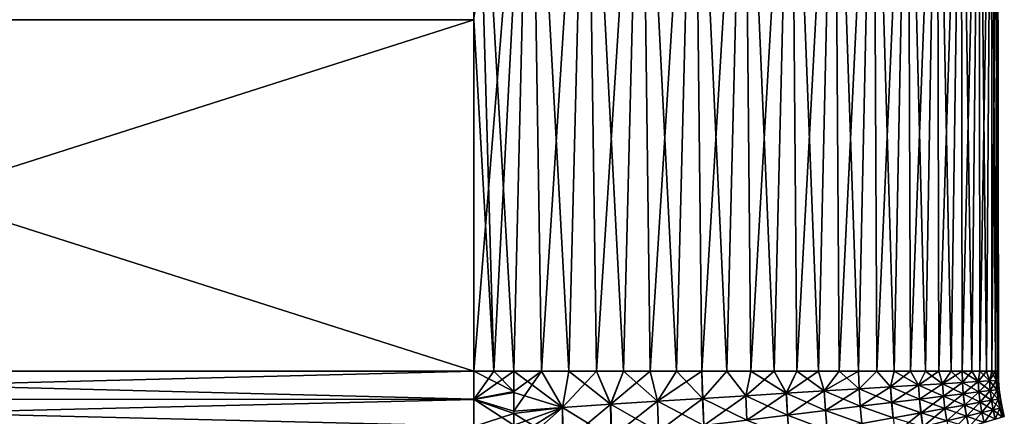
# Model space of a CAD drawing. Header units: millimetres. Extents: x -139 to 106, y -8 to 139.
# Tile 346 of 459: x 4 to 41, y 101 to 116. Entities that reach past the tile are written whole.
import ezdxf

# ---------------------------------------------------------------- set-up
doc = ezdxf.new("R2010")
doc.units = ezdxf.units.MM
doc.header["$LTSCALE"] = 53.842063
for name, color, linetype in [('28', 7, 'CONTINUOUS'), ('42', 7, 'CONTINUOUS'), ('88', 7, 'CONTINUOUS'), ('89', 7, 'CONTINUOUS'), ('90', 7, 'CONTINUOUS'), ('92', 7, 'CONTINUOUS')]:
    doc.layers.add(name, color=color, linetype=linetype)

msp = doc.modelspace()

# ---------------------------------------------------------------- linework, layer by layer
at = {"layer": '28', "color": 8, "linetype": 'CONTINUOUS'}
for points in [[(21, 116.146, 20), (21, 129.563, 20), (-21, 116.146, 20), (21, 116.146, 20)], [(-21, 116.146, 20), (21, 129.563, 20), (-21, 129.563, 20), (-21, 116.146, 20)], [(21, 102.729, 20), (21, 116.146, 20), (-21, 102.729, 20), (21, 102.729, 20)], [(-21, 102.729, 20), (21, 116.146, 20), (-21, 116.146, 20), (-21, 102.729, 20)], [(21, 101.653, 20), (21, 102.729, 20), (-21, 101.663, 20), (21, 101.653, 20)], [(-21, 101.663, 20), (21, 102.729, 20), (-21, 102.729, 20), (-21, 101.663, 20)], [(-21, 100.638, 20), (21, 101.653, 20), (-21, 101.663, 20), (-21, 100.638, 20)], [(21, 100.618, 20), (21, 101.653, 20), (-21, 100.638, 20), (21, 100.618, 20)]]:
    msp.add_3dface(points, dxfattribs=at)
at = {"layer": '42', "color": 8, "linetype": 'CONTINUOUS'}
for points in [[(-21, 102.729, -20), (-21, 116.146, -20), (21, 102.729, -20), (-21, 102.729, -20)], [(21, 102.729, -20), (-21, 116.146, -20), (21, 116.146, -20), (21, 102.729, -20)], [(-21, 101.653, -20), (-21, 102.729, -20), (21, 101.663, -20), (-21, 101.653, -20)], [(21, 101.663, -20), (-21, 102.729, -20), (21, 102.729, -20), (21, 101.663, -20)], [(21, 100.637, -20), (-21, 101.653, -20), (21, 101.663, -20), (21, 100.637, -20)], [(-21, 100.618, -20), (-21, 101.653, -20), (21, 100.637, -20), (-21, 100.618, -20)]]:
    msp.add_3dface(points, dxfattribs=at)
at = {"layer": '88', "color": 8, "linetype": 'CONTINUOUS'}
for points in [[(24.387, 101.347, 19.711), (22.529, 102.729, 19.941), (22.527, 101.914, 19.942), (24.387, 101.347, 19.711)], [(23.58, 102.729, 19.833), (22.529, 102.729, 19.941), (24.387, 101.347, 19.711), (23.58, 102.729, 19.833)], [(22.529, 102.729, -19.941), (23.58, 102.729, -19.833), (22.53, 101.957, -19.941), (22.529, 102.729, -19.941)], [(22.53, 101.957, -19.941), (23.58, 102.729, -19.833), (22.53, 101.207, -19.941), (22.53, 101.957, -19.941)], [(22.53, 101.207, -19.941), (23.58, 102.729, -19.833), (24.39, 101.348, -19.711), (22.53, 101.207, -19.941)], [(24.631, 102.729, 19.668), (23.58, 102.729, 19.833), (24.387, 101.347, 19.711), (24.631, 102.729, 19.668)], [(23.58, 102.729, -19.833), (24.632, 102.729, -19.668), (24.39, 101.348, -19.711), (23.58, 102.729, -19.833)], [(26.218, 101.468, 19.309), (24.631, 102.729, 19.668), (24.387, 101.347, 19.711), (26.218, 101.468, 19.309)], [(24.632, 102.729, -19.668), (25.677, 102.729, -19.446), (24.39, 101.348, -19.711), (24.632, 102.729, -19.668)], [(24.39, 101.348, -19.711), (25.677, 102.729, -19.446), (26.221, 101.468, -19.308), (24.39, 101.348, -19.711)], [(25.677, 102.729, 19.446), (24.631, 102.729, 19.668), (26.218, 101.468, 19.309), (25.677, 102.729, 19.446)], [(26.71, 102.729, 19.168), (25.677, 102.729, 19.446), (26.218, 101.468, 19.309), (26.71, 102.729, 19.168)], [(25.677, 102.729, -19.446), (26.711, 102.729, -19.167), (26.221, 101.468, -19.308), (25.677, 102.729, -19.446)], [(28.004, 101.583, 18.739), (26.71, 102.729, 19.168), (26.218, 101.468, 19.309), (28.004, 101.583, 18.739)], [(26.711, 102.729, -19.167), (27.728, 102.729, -18.835), (26.221, 101.468, -19.308), (26.711, 102.729, -19.167)], [(26.221, 101.468, -19.308), (27.728, 102.729, -18.835), (28.007, 101.583, -18.738), (26.221, 101.468, -19.308)], [(27.727, 102.729, 18.835), (26.71, 102.729, 19.168), (28.004, 101.583, 18.739), (27.727, 102.729, 18.835)], [(28.724, 102.729, 18.449), (27.727, 102.729, 18.835), (28.004, 101.583, 18.739), (28.724, 102.729, 18.449)], [(27.728, 102.729, -18.835), (28.724, 102.729, -18.448), (28.007, 101.583, -18.738), (27.728, 102.729, -18.835)], [(29.727, 101.693, 18.007), (28.724, 102.729, 18.449), (28.004, 101.583, 18.739), (29.727, 101.693, 18.007)], [(28.724, 102.729, -18.448), (29.697, 102.729, -18.01), (28.007, 101.583, -18.738), (28.724, 102.729, -18.448)], [(28.007, 101.583, -18.738), (29.697, 102.729, -18.01), (29.729, 101.693, -18.006), (28.007, 101.583, -18.738)], [(29.697, 102.729, 18.01), (28.724, 102.729, 18.449), (29.727, 101.693, 18.007), (29.697, 102.729, 18.01)], [(30.644, 102.729, 17.521), (29.697, 102.729, 18.01), (29.727, 101.693, 18.007), (30.644, 102.729, 17.521)], [(29.697, 102.729, -18.01), (30.644, 102.729, -17.521), (29.729, 101.693, -18.006), (29.697, 102.729, -18.01)], [(31.369, 101.796, 17.118), (30.644, 102.729, 17.521), (29.727, 101.693, 18.007), (31.369, 101.796, 17.118)], [(29.729, 101.693, -18.006), (30.644, 102.729, -17.521), (31.371, 101.796, -17.116), (29.729, 101.693, -18.006)], [(31.564, 102.729, 16.982), (30.644, 102.729, 17.521), (31.369, 101.796, 17.118), (31.564, 102.729, 16.982)], [(30.644, 102.729, -17.521), (31.564, 102.729, -16.982), (31.371, 101.796, -17.116), (30.644, 102.729, -17.521)], [(32.917, 101.892, 16.08), (31.564, 102.729, 16.982), (31.369, 101.796, 17.118), (32.917, 101.892, 16.08)], [(31.564, 102.729, -16.982), (32.456, 102.729, -16.394), (31.371, 101.796, -17.116), (31.564, 102.729, -16.982)], [(31.371, 101.796, -17.116), (32.456, 102.729, -16.394), (32.92, 101.892, -16.078), (31.371, 101.796, -17.116)], [(32.456, 102.729, 16.394), (31.564, 102.729, 16.982), (32.917, 101.892, 16.08), (32.456, 102.729, 16.394)], [(33.316, 102.729, 15.758), (32.456, 102.729, 16.394), (32.917, 101.892, 16.08), (33.316, 102.729, 15.758)], [(32.456, 102.729, -16.394), (33.316, 102.729, -15.758), (32.92, 101.892, -16.078), (32.456, 102.729, -16.394)], [(34.362, 101.981, 14.903), (33.316, 102.729, 15.758), (32.917, 101.892, 16.08), (34.362, 101.981, 14.903)], [(33.316, 102.729, -15.758), (34.141, 102.729, -15.078), (32.92, 101.892, -16.078), (33.316, 102.729, -15.758)], [(32.92, 101.892, -16.078), (34.141, 102.729, -15.078), (34.364, 101.981, -14.901), (32.92, 101.892, -16.078)], [(34.141, 102.729, 15.078), (33.316, 102.729, 15.758), (34.362, 101.981, 14.903), (34.141, 102.729, 15.078)], [(34.926, 102.729, 14.356), (34.141, 102.729, 15.078), (34.362, 101.981, 14.903), (34.926, 102.729, 14.356)], [(34.141, 102.729, -15.078), (34.926, 102.729, -14.356), (34.364, 101.981, -14.901), (34.141, 102.729, -15.078)], [(35.689, 102.062, 13.597), (34.926, 102.729, 14.356), (34.362, 101.981, 14.903), (35.689, 102.062, 13.597)], [(34.926, 102.729, -14.356), (35.67, 102.729, -13.594), (34.364, 101.981, -14.901), (34.926, 102.729, -14.356)], [(34.364, 101.981, -14.901), (35.67, 102.729, -13.594), (35.692, 102.063, -13.594), (34.364, 101.981, -14.901)], [(35.67, 102.729, 13.594), (34.926, 102.729, 14.356), (35.689, 102.062, 13.597), (35.67, 102.729, 13.594)], [(36.373, 102.729, 12.794), (35.67, 102.729, 13.594), (35.689, 102.062, 13.597), (36.373, 102.729, 12.794)], [(35.67, 102.729, -13.594), (36.373, 102.729, -12.794), (35.692, 102.063, -13.594), (35.67, 102.729, -13.594)], [(36.889, 102.135, 12.171), (36.373, 102.729, 12.794), (35.689, 102.062, 13.597), (36.889, 102.135, 12.171)], [(35.692, 102.063, -13.594), (36.373, 102.729, -12.794), (36.891, 102.135, -12.168), (35.692, 102.063, -13.594)], [(37.033, 102.729, 11.957), (36.373, 102.729, 12.794), (36.889, 102.135, 12.171), (37.033, 102.729, 11.957)], [(36.373, 102.729, -12.794), (37.033, 102.729, -11.957), (36.891, 102.135, -12.168), (36.373, 102.729, -12.794)], [(37.952, 102.199, 10.638), (37.033, 102.729, 11.957), (36.889, 102.135, 12.171), (37.952, 102.199, 10.638)], [(37.033, 102.729, -11.957), (37.649, 102.729, -11.083), (36.891, 102.135, -12.168), (37.033, 102.729, -11.957)], [(36.891, 102.135, -12.168), (37.649, 102.729, -11.083), (37.954, 102.199, -10.636), (36.891, 102.135, -12.168)], [(37.649, 102.729, 11.083), (37.033, 102.729, 11.957), (37.952, 102.199, 10.638), (37.649, 102.729, 11.083)], [(38.218, 102.729, 10.177), (37.649, 102.729, 11.083), (37.952, 102.199, 10.638), (38.218, 102.729, 10.177)], [(37.649, 102.729, -11.083), (38.218, 102.729, -10.176), (37.954, 102.199, -10.636), (37.649, 102.729, -11.083)], [(38.868, 102.254, 9.013), (38.218, 102.729, 10.177), (37.952, 102.199, 10.638), (38.868, 102.254, 9.013)], [(38.218, 102.729, -10.176), (38.737, 102.729, -9.242), (37.954, 102.199, -10.636), (38.218, 102.729, -10.176)], [(37.954, 102.199, -10.636), (38.737, 102.729, -9.242), (38.87, 102.254, -9.01), (37.954, 102.199, -10.636)], [(38.737, 102.729, 9.242), (38.218, 102.729, 10.177), (38.868, 102.254, 9.013), (38.737, 102.729, 9.242)], [(39.205, 102.729, 8.282), (38.737, 102.729, 9.242), (38.868, 102.254, 9.013), (39.205, 102.729, 8.282)], [(38.737, 102.729, -9.242), (39.205, 102.729, -8.283), (38.87, 102.254, -9.01), (38.737, 102.729, -9.242)], [(39.63, 102.299, 7.309), (39.205, 102.729, 8.282), (38.868, 102.254, 9.013), (39.63, 102.299, 7.309)], [(39.205, 102.729, -8.283), (39.621, 102.729, -7.3), (38.87, 102.254, -9.01), (39.205, 102.729, -8.283)], [(38.87, 102.254, -9.01), (39.621, 102.729, -7.3), (39.631, 102.299, -7.306), (38.87, 102.254, -9.01)], [(39.621, 102.729, 7.3), (39.205, 102.729, 8.282), (39.63, 102.299, 7.309), (39.621, 102.729, 7.3)], [(39.983, 102.729, 6.297), (39.621, 102.729, 7.3), (40.229, 102.335, 5.539), (39.983, 102.729, 6.297)], [(40.229, 102.335, 5.539), (39.621, 102.729, 7.3), (39.63, 102.299, 7.309), (40.229, 102.335, 5.539)], [(39.621, 102.729, -7.3), (39.983, 102.729, -6.297), (39.631, 102.299, -7.306), (39.621, 102.729, -7.3)], [(39.631, 102.299, -7.306), (39.983, 102.729, -6.297), (40.229, 102.335, -5.536), (39.631, 102.299, -7.306)], [(40.292, 102.729, 5.275), (39.983, 102.729, 6.297), (40.229, 102.335, 5.539), (40.292, 102.729, 5.275)], [(39.983, 102.729, -6.297), (40.292, 102.729, -5.275), (40.229, 102.335, -5.536), (39.983, 102.729, -6.297)], [(40.66, 102.36, 3.721), (40.292, 102.729, 5.275), (40.229, 102.335, 5.539), (40.66, 102.36, 3.721)], [(40.292, 102.729, -5.275), (40.546, 102.729, -4.237), (40.229, 102.335, -5.536), (40.292, 102.729, -5.275)], [(40.229, 102.335, -5.536), (40.546, 102.729, -4.237), (40.661, 102.36, -3.717), (40.229, 102.335, -5.536)], [(40.546, 102.729, 4.237), (40.292, 102.729, 5.275), (40.66, 102.36, 3.721), (40.546, 102.729, 4.237)], [(40.745, 102.729, 3.186), (40.546, 102.729, 4.237), (40.66, 102.36, 3.721), (40.745, 102.729, 3.186)], [(40.546, 102.729, -4.237), (40.745, 102.729, -3.186), (40.661, 102.36, -3.717), (40.546, 102.729, -4.237)], [(40.921, 102.376, 1.87), (40.745, 102.729, 3.186), (40.66, 102.36, 3.721), (40.921, 102.376, 1.87)], [(40.745, 102.729, -3.186), (40.887, 102.729, -2.126), (40.661, 102.36, -3.717), (40.745, 102.729, -3.186)], [(40.661, 102.36, -3.717), (40.887, 102.729, -2.126), (40.922, 102.376, -1.866), (40.661, 102.36, -3.717)], [(40.887, 102.729, 2.126), (40.745, 102.729, 3.186), (40.921, 102.376, 1.87), (40.887, 102.729, 2.126)], [(40.972, 102.729, 1.064), (40.887, 102.729, 2.126), (40.921, 102.376, 1.87), (40.972, 102.729, 1.064)], [(40.887, 102.729, -2.126), (40.972, 102.729, -1.064), (40.922, 102.376, -1.866), (40.887, 102.729, -2.126)], [(41.009, 102.381, 0.002), (40.972, 102.729, 1.064), (40.921, 102.376, 1.87), (41.009, 102.381, 0.002)], [(40.972, 102.729, -1.064), (41, 102.729, 0), (40.922, 102.376, -1.866), (40.972, 102.729, -1.064)], [(40.922, 102.376, -1.866), (41, 102.729, 0), (41.009, 102.381, 0.002), (40.922, 102.376, -1.866)], [(41, 102.729, 0), (40.972, 102.729, 1.064), (41.009, 102.381, 0.002), (41, 102.729, 0)], [(36.889, 102.135, 12.171), (35.689, 102.062, 13.597), (36.929, 101.541, 12.187), (36.889, 102.135, 12.171)], [(35.692, 102.063, -13.594), (36.891, 102.135, -12.168), (35.735, 101.396, -13.609), (35.692, 102.063, -13.594)], [(35.735, 101.396, -13.609), (36.891, 102.135, -12.168), (36.933, 101.541, -12.183), (35.735, 101.396, -13.609)], [(37.952, 102.199, 10.638), (36.889, 102.135, 12.171), (37.989, 101.669, 10.654), (37.952, 102.199, 10.638)], [(37.989, 101.669, 10.654), (36.889, 102.135, 12.171), (36.929, 101.541, 12.187), (37.989, 101.669, 10.654)], [(36.891, 102.135, -12.168), (37.954, 102.199, -10.636), (36.933, 101.541, -12.183), (36.891, 102.135, -12.168)], [(36.933, 101.541, -12.183), (37.954, 102.199, -10.636), (37.992, 101.669, -10.649), (36.933, 101.541, -12.183)], [(38.868, 102.254, 9.013), (37.952, 102.199, 10.638), (38.903, 101.779, 9.027), (38.868, 102.254, 9.013)], [(38.903, 101.779, 9.027), (37.952, 102.199, 10.638), (37.989, 101.669, 10.654), (38.903, 101.779, 9.027)], [(37.954, 102.199, -10.636), (38.87, 102.254, -9.01), (37.992, 101.669, -10.649), (37.954, 102.199, -10.636)], [(37.992, 101.669, -10.649), (38.87, 102.254, -9.01), (38.905, 101.779, -9.022), (37.992, 101.669, -10.649)], [(39.63, 102.299, 7.309), (38.868, 102.254, 9.013), (39.662, 101.87, 7.321), (39.63, 102.299, 7.309)], [(39.662, 101.87, 7.321), (38.868, 102.254, 9.013), (38.903, 101.779, 9.027), (39.662, 101.87, 7.321)], [(38.87, 102.254, -9.01), (39.631, 102.299, -7.306), (38.905, 101.779, -9.022), (38.87, 102.254, -9.01)], [(38.905, 101.779, -9.022), (39.631, 102.299, -7.306), (39.664, 101.87, -7.316), (38.905, 101.779, -9.022)], [(40.229, 102.335, 5.539), (39.63, 102.299, 7.309), (40.258, 101.941, 5.549), (40.229, 102.335, 5.539)], [(40.258, 101.941, 5.549), (39.63, 102.299, 7.309), (39.662, 101.87, 7.321), (40.258, 101.941, 5.549)], [(39.631, 102.299, -7.306), (40.229, 102.335, -5.536), (39.664, 101.87, -7.316), (39.631, 102.299, -7.306)], [(39.664, 101.87, -7.316), (40.229, 102.335, -5.536), (40.26, 101.941, -5.544), (39.664, 101.87, -7.316)], [(40.229, 102.335, -5.536), (40.661, 102.36, -3.717), (40.26, 101.941, -5.544), (40.229, 102.335, -5.536)], [(40.66, 102.36, 3.721), (40.229, 102.335, 5.539), (40.688, 101.992, 3.728), (40.66, 102.36, 3.721)], [(40.688, 101.992, 3.728), (40.229, 102.335, 5.539), (40.258, 101.941, 5.549), (40.688, 101.992, 3.728)], [(40.26, 101.941, -5.544), (40.661, 102.36, -3.717), (40.689, 101.992, -3.722), (40.26, 101.941, -5.544)], [(40.921, 102.376, 1.87), (40.66, 102.36, 3.721), (40.948, 102.023, 1.874), (40.921, 102.376, 1.87)], [(40.948, 102.023, 1.874), (40.66, 102.36, 3.721), (40.688, 101.992, 3.728), (40.948, 102.023, 1.874)], [(40.661, 102.36, -3.717), (40.922, 102.376, -1.866), (40.689, 101.992, -3.722), (40.661, 102.36, -3.717)], [(40.689, 101.992, -3.722), (40.922, 102.376, -1.866), (40.949, 102.023, -1.868), (40.689, 101.992, -3.722)], [(41.009, 102.381, 0.002), (40.921, 102.376, 1.87), (41.036, 102.033, 0.003), (41.009, 102.381, 0.002)], [(41.036, 102.033, 0.003), (40.921, 102.376, 1.87), (40.948, 102.023, 1.874), (41.036, 102.033, 0.003)], [(40.922, 102.376, -1.866), (41.009, 102.381, 0.002), (40.949, 102.023, -1.868), (40.922, 102.376, -1.866)], [(40.949, 102.023, -1.868), (41.009, 102.381, 0.002), (41.036, 102.033, 0.003), (40.949, 102.023, -1.868)], [(22.525, 101.122, 19.942), (24.387, 101.347, 19.711), (22.527, 101.914, 19.942), (22.525, 101.122, 19.942)], [(31.369, 101.796, 17.118), (29.727, 101.693, 18.007), (31.412, 100.862, 17.131), (31.369, 101.796, 17.118)], [(29.729, 101.693, -18.006), (31.371, 101.796, -17.116), (29.771, 100.656, -18.015), (29.729, 101.693, -18.006)], [(29.771, 100.656, -18.015), (31.371, 101.796, -17.116), (31.416, 100.863, -17.128), (29.771, 100.656, -18.015)], [(32.917, 101.892, 16.08), (31.369, 101.796, 17.118), (32.962, 101.055, 16.095), (32.917, 101.892, 16.08)], [(32.962, 101.055, 16.095), (31.369, 101.796, 17.118), (31.412, 100.862, 17.131), (32.962, 101.055, 16.095)], [(31.371, 101.796, -17.116), (32.92, 101.892, -16.078), (31.416, 100.863, -17.128), (31.371, 101.796, -17.116)], [(31.416, 100.863, -17.128), (32.92, 101.892, -16.078), (32.966, 101.056, -16.092), (31.416, 100.863, -17.128)], [(34.362, 101.981, 14.903), (32.917, 101.892, 16.08), (34.405, 101.233, 14.919), (34.362, 101.981, 14.903)], [(34.405, 101.233, 14.919), (32.917, 101.892, 16.08), (32.962, 101.055, 16.095), (34.405, 101.233, 14.919)], [(32.92, 101.892, -16.078), (34.364, 101.981, -14.901), (32.966, 101.056, -16.092), (32.92, 101.892, -16.078)], [(32.966, 101.056, -16.092), (34.364, 101.981, -14.901), (34.409, 101.234, -14.915), (32.966, 101.056, -16.092)], [(35.689, 102.062, 13.597), (34.362, 101.981, 14.903), (35.731, 101.395, 13.613), (35.689, 102.062, 13.597)], [(35.731, 101.395, 13.613), (34.362, 101.981, 14.903), (34.405, 101.233, 14.919), (35.731, 101.395, 13.613)], [(34.364, 101.981, -14.901), (35.692, 102.063, -13.594), (34.409, 101.234, -14.915), (34.364, 101.981, -14.901)], [(34.409, 101.234, -14.915), (35.692, 102.063, -13.594), (35.735, 101.396, -13.609), (34.409, 101.234, -14.915)], [(36.929, 101.541, 12.187), (35.689, 102.062, 13.597), (35.731, 101.395, 13.613), (36.929, 101.541, 12.187)], [(38.903, 101.779, 9.027), (37.989, 101.669, 10.654), (38.958, 101.305, 9.042), (38.903, 101.779, 9.027)], [(37.992, 101.669, -10.649), (38.905, 101.779, -9.022), (38.051, 101.141, -10.666), (37.992, 101.669, -10.649)], [(38.051, 101.141, -10.666), (38.905, 101.779, -9.022), (38.961, 101.306, -9.037), (38.051, 101.141, -10.666)], [(39.662, 101.87, 7.321), (38.903, 101.779, 9.027), (39.714, 101.442, 7.333), (39.662, 101.87, 7.321)], [(39.714, 101.442, 7.333), (38.903, 101.779, 9.027), (38.958, 101.305, 9.042), (39.714, 101.442, 7.333)], [(38.905, 101.779, -9.022), (39.664, 101.87, -7.316), (38.961, 101.306, -9.037), (38.905, 101.779, -9.022)], [(38.961, 101.306, -9.037), (39.664, 101.87, -7.316), (39.716, 101.442, -7.327), (38.961, 101.306, -9.037)], [(40.258, 101.941, 5.549), (39.662, 101.87, 7.321), (40.308, 101.548, 5.558), (40.258, 101.941, 5.549)], [(40.308, 101.548, 5.558), (39.662, 101.87, 7.321), (39.714, 101.442, 7.333), (40.308, 101.548, 5.558)], [(39.664, 101.87, -7.316), (40.26, 101.941, -5.544), (39.716, 101.442, -7.327), (39.664, 101.87, -7.316)], [(39.716, 101.442, -7.327), (40.26, 101.941, -5.544), (40.309, 101.548, -5.552), (39.716, 101.442, -7.327)], [(40.688, 101.992, 3.728), (40.258, 101.941, 5.549), (40.735, 101.625, 3.734), (40.688, 101.992, 3.728)], [(40.735, 101.625, 3.734), (40.258, 101.941, 5.549), (40.308, 101.548, 5.558), (40.735, 101.625, 3.734)], [(40.26, 101.941, -5.544), (40.689, 101.992, -3.722), (40.309, 101.548, -5.552), (40.26, 101.941, -5.544)], [(40.309, 101.548, -5.552), (40.689, 101.992, -3.722), (40.736, 101.625, -3.728), (40.309, 101.548, -5.552)], [(40.948, 102.023, 1.874), (40.688, 101.992, 3.728), (40.994, 101.671, 1.877), (40.948, 102.023, 1.874)], [(40.994, 101.671, 1.877), (40.688, 101.992, 3.728), (40.735, 101.625, 3.734), (40.994, 101.671, 1.877)], [(40.689, 101.992, -3.722), (40.949, 102.023, -1.868), (40.736, 101.625, -3.728), (40.689, 101.992, -3.722)], [(40.736, 101.625, -3.728), (40.949, 102.023, -1.868), (40.994, 101.671, -1.87), (40.736, 101.625, -3.728)], [(41.036, 102.033, 0.003), (40.948, 102.023, 1.874), (41.081, 101.687, 0.003), (41.036, 102.033, 0.003)], [(41.081, 101.687, 0.003), (40.948, 102.023, 1.874), (40.994, 101.671, 1.877), (41.081, 101.687, 0.003)], [(40.949, 102.023, -1.868), (41.036, 102.033, 0.003), (40.994, 101.671, -1.87), (40.949, 102.023, -1.868)], [(40.994, 101.671, -1.87), (41.036, 102.033, 0.003), (41.081, 101.687, 0.003), (40.994, 101.671, -1.87)], [(24.387, 101.347, 19.711), (22.525, 101.122, 19.942), (24.402, 99.964, 19.712), (24.387, 101.347, 19.711)], [(22.53, 101.207, -19.941), (24.39, 101.348, -19.711), (22.531, 100.668, -19.941), (22.53, 101.207, -19.941)], [(22.531, 100.668, -19.941), (24.39, 101.348, -19.711), (22.532, 100.175, -19.941), (22.531, 100.668, -19.941)], [(22.532, 100.175, -19.941), (24.39, 101.348, -19.711), (22.533, 99.693, -19.942), (22.532, 100.175, -19.941)], [(22.533, 99.693, -19.942), (24.39, 101.348, -19.711), (24.407, 99.964, -19.711), (22.533, 99.693, -19.942)], [(26.218, 101.468, 19.309), (24.387, 101.347, 19.711), (26.245, 100.205, 19.312), (26.218, 101.468, 19.309)], [(26.245, 100.205, 19.312), (24.387, 101.347, 19.711), (24.402, 99.964, 19.712), (26.245, 100.205, 19.312)], [(24.39, 101.348, -19.711), (26.221, 101.468, -19.308), (24.407, 99.964, -19.711), (24.39, 101.348, -19.711)], [(24.407, 99.964, -19.711), (26.221, 101.468, -19.308), (26.25, 100.205, -19.311), (24.407, 99.964, -19.711)], [(28.004, 101.583, 18.739), (26.218, 101.468, 19.309), (28.039, 100.436, 18.746), (28.004, 101.583, 18.739)], [(28.039, 100.436, 18.746), (26.218, 101.468, 19.309), (26.245, 100.205, 19.312), (28.039, 100.436, 18.746)], [(26.221, 101.468, -19.308), (28.007, 101.583, -18.738), (26.25, 100.205, -19.311), (26.221, 101.468, -19.308)], [(26.25, 100.205, -19.311), (28.007, 101.583, -18.738), (28.044, 100.436, -18.744), (26.25, 100.205, -19.311)], [(29.727, 101.693, 18.007), (28.004, 101.583, 18.739), (29.767, 100.655, 18.017), (29.727, 101.693, 18.007)], [(29.767, 100.655, 18.017), (28.004, 101.583, 18.739), (28.039, 100.436, 18.746), (29.767, 100.655, 18.017)], [(28.007, 101.583, -18.738), (29.729, 101.693, -18.006), (28.044, 100.436, -18.744), (28.007, 101.583, -18.738)], [(28.044, 100.436, -18.744), (29.729, 101.693, -18.006), (29.771, 100.656, -18.015), (28.044, 100.436, -18.744)], [(31.412, 100.862, 17.131), (29.727, 101.693, 18.007), (29.767, 100.655, 18.017), (31.412, 100.862, 17.131)], [(35.731, 101.395, 13.613), (34.405, 101.233, 14.919), (35.794, 100.73, 13.634), (35.731, 101.395, 13.613)], [(34.409, 101.234, -14.915), (35.735, 101.396, -13.609), (35.798, 100.731, -13.63), (34.409, 101.234, -14.915)], [(36.929, 101.541, 12.187), (35.731, 101.395, 13.613), (36.99, 100.948, 12.207), (36.929, 101.541, 12.187)], [(36.99, 100.948, 12.207), (35.731, 101.395, 13.613), (35.794, 100.73, 13.634), (36.99, 100.948, 12.207)], [(35.735, 101.396, -13.609), (36.933, 101.541, -12.183), (36.994, 100.949, -12.202), (35.735, 101.396, -13.609)], [(35.798, 100.731, -13.63), (35.735, 101.396, -13.609), (36.994, 100.949, -12.202), (35.798, 100.731, -13.63)], [(37.989, 101.669, 10.654), (36.929, 101.541, 12.187), (38.047, 101.141, 10.672), (37.989, 101.669, 10.654)], [(38.047, 101.141, 10.672), (36.929, 101.541, 12.187), (36.99, 100.948, 12.207), (38.047, 101.141, 10.672)], [(36.933, 101.541, -12.183), (37.992, 101.669, -10.649), (38.051, 101.141, -10.666), (36.933, 101.541, -12.183)], [(36.994, 100.949, -12.202), (36.933, 101.541, -12.183), (38.051, 101.141, -10.666), (36.994, 100.949, -12.202)], [(38.958, 101.305, 9.042), (37.989, 101.669, 10.654), (38.047, 101.141, 10.672), (38.958, 101.305, 9.042)], [(39.714, 101.442, 7.333), (38.958, 101.305, 9.042), (39.031, 100.835, 9.057), (39.714, 101.442, 7.333)], [(38.961, 101.306, -9.037), (39.716, 101.442, -7.327), (39.786, 101.017, -7.34), (38.961, 101.306, -9.037)], [(39.784, 101.016, 7.345), (39.714, 101.442, 7.333), (39.031, 100.835, 9.057), (39.784, 101.016, 7.345)], [(40.308, 101.548, 5.558), (39.714, 101.442, 7.333), (39.784, 101.016, 7.345), (40.308, 101.548, 5.558)], [(39.716, 101.442, -7.327), (40.309, 101.548, -5.552), (40.376, 101.159, -5.562), (39.716, 101.442, -7.327)], [(39.786, 101.017, -7.34), (39.716, 101.442, -7.327), (40.376, 101.159, -5.562), (39.786, 101.017, -7.34)], [(40.375, 101.159, 5.567), (40.308, 101.548, 5.558), (39.784, 101.016, 7.345), (40.375, 101.159, 5.567)], [(40.735, 101.625, 3.734), (40.308, 101.548, 5.558), (40.375, 101.159, 5.567), (40.735, 101.625, 3.734)], [(40.309, 101.548, -5.552), (40.736, 101.625, -3.728), (40.802, 101.261, -3.735), (40.309, 101.548, -5.552)], [(40.376, 101.159, -5.562), (40.309, 101.548, -5.552), (40.802, 101.261, -3.735), (40.376, 101.159, -5.562)], [(40.801, 101.261, 3.74), (40.735, 101.625, 3.734), (40.375, 101.159, 5.567), (40.801, 101.261, 3.74)], [(40.994, 101.671, 1.877), (40.735, 101.625, 3.734), (40.801, 101.261, 3.74), (40.994, 101.671, 1.877)], [(40.736, 101.625, -3.728), (40.994, 101.671, -1.87), (41.059, 101.323, -1.874), (40.736, 101.625, -3.728)], [(40.802, 101.261, -3.735), (40.736, 101.625, -3.728), (41.059, 101.323, -1.874), (40.802, 101.261, -3.735)], [(41.058, 101.323, 1.879), (40.994, 101.671, 1.877), (40.801, 101.261, 3.74), (41.058, 101.323, 1.879)], [(40.994, 101.671, -1.87), (41.081, 101.687, 0.003), (41.145, 101.343, 0.003), (40.994, 101.671, -1.87)], [(41.081, 101.687, 0.003), (40.994, 101.671, 1.877), (41.058, 101.323, 1.879), (41.081, 101.687, 0.003)], [(41.059, 101.323, -1.874), (40.994, 101.671, -1.87), (41.145, 101.343, 0.003), (41.059, 101.323, -1.874)], [(41.145, 101.343, 0.003), (41.081, 101.687, 0.003), (41.058, 101.323, 1.879), (41.145, 101.343, 0.003)], [(41.145, 101.343, 0.003), (41.058, 101.323, 1.879), (41.141, 100.978, 1.882), (41.145, 101.343, 0.003)], [(41.059, 101.323, -1.874), (41.145, 101.343, 0.003), (41.227, 101.004, 0.002), (41.059, 101.323, -1.874)], [(41.227, 101.004, 0.002), (41.145, 101.343, 0.003), (41.141, 100.978, 1.882), (41.227, 101.004, 0.002)], [(22.525, 101.122, 19.942), (22.525, 100.353, 19.942), (24.402, 99.964, 19.712), (22.525, 101.122, 19.942)], [(32.962, 101.055, 16.095), (31.412, 100.862, 17.131), (33.024, 100.219, 16.115), (32.962, 101.055, 16.095)], [(31.416, 100.863, -17.128), (32.966, 101.056, -16.092), (33.029, 100.22, -16.112), (31.416, 100.863, -17.128)], [(34.405, 101.233, 14.919), (32.962, 101.055, 16.095), (34.468, 100.486, 14.941), (34.405, 101.233, 14.919)], [(34.468, 100.486, 14.941), (32.962, 101.055, 16.095), (33.024, 100.219, 16.115), (34.468, 100.486, 14.941)], [(32.966, 101.056, -16.092), (34.409, 101.234, -14.915), (34.473, 100.487, -14.936), (32.966, 101.056, -16.092)], [(33.029, 100.22, -16.112), (32.966, 101.056, -16.092), (34.473, 100.487, -14.936), (33.029, 100.22, -16.112)], [(35.794, 100.73, 13.634), (34.405, 101.233, 14.919), (34.468, 100.486, 14.941), (35.794, 100.73, 13.634)], [(34.473, 100.487, -14.936), (34.409, 101.234, -14.915), (35.798, 100.731, -13.63), (34.473, 100.487, -14.936)], [(38.047, 101.141, 10.672), (36.99, 100.948, 12.207), (37.068, 100.358, 12.226), (38.047, 101.141, 10.672)], [(36.994, 100.949, -12.202), (38.051, 101.141, -10.666), (38.126, 100.615, -10.685), (36.994, 100.949, -12.202)], [(38.123, 100.615, 10.689), (38.047, 101.141, 10.672), (37.068, 100.358, 12.226), (38.123, 100.615, 10.689)], [(38.958, 101.305, 9.042), (38.047, 101.141, 10.672), (38.123, 100.615, 10.689), (38.958, 101.305, 9.042)], [(38.051, 101.141, -10.666), (38.961, 101.306, -9.037), (39.033, 100.835, -9.053), (38.051, 101.141, -10.666)], [(38.126, 100.615, -10.685), (38.051, 101.141, -10.666), (39.033, 100.835, -9.053), (38.126, 100.615, -10.685)], [(39.031, 100.835, 9.057), (38.958, 101.305, 9.042), (38.123, 100.615, 10.689), (39.031, 100.835, 9.057)], [(39.033, 100.835, -9.053), (38.961, 101.306, -9.037), (39.786, 101.017, -7.34), (39.033, 100.835, -9.053)], [(39.784, 101.016, 7.345), (39.031, 100.835, 9.057), (39.121, 100.367, 9.072), (39.784, 101.016, 7.345)], [(39.033, 100.835, -9.053), (39.786, 101.017, -7.34), (39.873, 100.595, -7.353), (39.033, 100.835, -9.053)], [(39.872, 100.595, 7.357), (39.784, 101.016, 7.345), (39.121, 100.367, 9.072), (39.872, 100.595, 7.357)], [(40.375, 101.159, 5.567), (39.784, 101.016, 7.345), (39.872, 100.595, 7.357), (40.375, 101.159, 5.567)], [(39.786, 101.017, -7.34), (40.376, 101.159, -5.562), (40.462, 100.773, -5.572), (39.786, 101.017, -7.34)], [(39.873, 100.595, -7.353), (39.786, 101.017, -7.34), (40.462, 100.773, -5.572), (39.873, 100.595, -7.353)], [(40.461, 100.773, 5.576), (40.375, 101.159, 5.567), (39.872, 100.595, 7.357), (40.461, 100.773, 5.576)], [(40.801, 101.261, 3.74), (40.375, 101.159, 5.567), (40.461, 100.773, 5.576), (40.801, 101.261, 3.74)], [(40.376, 101.159, -5.562), (40.802, 101.261, -3.735), (40.885, 100.901, -3.742), (40.376, 101.159, -5.562)], [(40.462, 100.773, -5.572), (40.376, 101.159, -5.562), (40.885, 100.901, -3.742), (40.462, 100.773, -5.572)], [(40.884, 100.901, 3.746), (40.801, 101.261, 3.74), (40.461, 100.773, 5.576), (40.884, 100.901, 3.746)], [(41.058, 101.323, 1.879), (40.801, 101.261, 3.74), (40.884, 100.901, 3.746), (41.058, 101.323, 1.879)], [(40.802, 101.261, -3.735), (41.059, 101.323, -1.874), (41.141, 100.978, -1.878), (40.802, 101.261, -3.735)], [(40.885, 100.901, -3.742), (40.802, 101.261, -3.735), (41.141, 100.978, -1.878), (40.885, 100.901, -3.742)], [(41.141, 100.978, 1.882), (41.058, 101.323, 1.879), (40.884, 100.901, 3.746), (41.141, 100.978, 1.882)], [(41.141, 100.978, -1.878), (41.059, 101.323, -1.874), (41.227, 101.004, 0.002), (41.141, 100.978, -1.878)]]:
    msp.add_3dface(points, dxfattribs=at)
at = {"layer": '89', "color": 8, "linetype": 'CONTINUOUS'}
for points in [[(21, 102.729, 20), (21, 101.653, 20), (21.765, 102.729, 19.985), (21, 102.729, 20)], [(22.529, 102.729, 19.941), (21, 101.653, 20), (22.527, 101.914, 19.942), (22.529, 102.729, 19.941)], [(21, 101.653, 20), (22.529, 102.729, 19.941), (21.765, 102.729, 19.985), (21, 101.653, 20)], [(21, 101.653, 20), (22.525, 101.122, 19.942), (22.527, 101.914, 19.942), (21, 101.653, 20)], [(21, 101.653, 20), (21, 100.618, 20), (22.525, 101.122, 19.942), (21, 101.653, 20)], [(22.525, 101.122, 19.942), (21, 100.618, 20), (22.525, 100.353, 19.942), (22.525, 101.122, 19.942)]]:
    msp.add_3dface(points, dxfattribs=at)
at = {"layer": '90', "color": 8, "linetype": 'CONTINUOUS'}
for points in [[(21, 129.563, 20), (21, 116.146, 20), (21.765, 102.729, 19.985), (21, 129.563, 20)], [(22.529, 102.729, 19.941), (21, 129.563, 20), (21.765, 102.729, 19.985), (22.529, 102.729, 19.941)], [(21, 129.563, 20), (22.529, 102.729, 19.941), (23.163, 129.563, 19.883), (21, 129.563, 20)], [(21, 102.729, -20), (21, 116.146, -20), (23.163, 129.563, -19.883), (21, 102.729, -20)], [(21.765, 102.729, -19.985), (21, 102.729, -20), (23.163, 129.563, -19.883), (21.765, 102.729, -19.985)], [(22.529, 102.729, -19.941), (21.765, 102.729, -19.985), (23.163, 129.563, -19.883), (22.529, 102.729, -19.941)], [(22.529, 102.729, 19.941), (23.58, 102.729, 19.833), (23.163, 129.563, 19.883), (22.529, 102.729, 19.941)], [(23.58, 102.729, -19.833), (22.529, 102.729, -19.941), (23.163, 129.563, -19.883), (23.58, 102.729, -19.833)], [(23.58, 102.729, 19.833), (24.631, 102.729, 19.668), (23.163, 129.563, 19.883), (23.58, 102.729, 19.833)], [(23.163, 129.563, 19.883), (24.631, 102.729, 19.668), (25.3, 129.563, 19.532), (23.163, 129.563, 19.883)], [(25.3, 129.563, -19.532), (23.58, 102.729, -19.833), (23.163, 129.563, -19.883), (25.3, 129.563, -19.532)], [(24.632, 102.729, -19.668), (23.58, 102.729, -19.833), (25.3, 129.563, -19.532), (24.632, 102.729, -19.668)], [(24.631, 102.729, 19.668), (25.677, 102.729, 19.446), (25.3, 129.563, 19.532), (24.631, 102.729, 19.668)], [(25.677, 102.729, -19.446), (24.632, 102.729, -19.668), (25.3, 129.563, -19.532), (25.677, 102.729, -19.446)], [(25.677, 102.729, 19.446), (26.71, 102.729, 19.168), (25.3, 129.563, 19.532), (25.677, 102.729, 19.446)], [(25.3, 129.563, 19.532), (26.71, 102.729, 19.168), (27.386, 129.563, 18.953), (25.3, 129.563, 19.532)], [(27.386, 129.563, -18.953), (25.677, 102.729, -19.446), (25.3, 129.563, -19.532), (27.386, 129.563, -18.953)], [(26.711, 102.729, -19.167), (25.677, 102.729, -19.446), (27.386, 129.563, -18.953), (26.711, 102.729, -19.167)], [(26.71, 102.729, 19.168), (27.727, 102.729, 18.835), (27.386, 129.563, 18.953), (26.71, 102.729, 19.168)], [(27.728, 102.729, -18.835), (26.711, 102.729, -19.167), (27.386, 129.563, -18.953), (27.728, 102.729, -18.835)], [(27.727, 102.729, 18.835), (28.724, 102.729, 18.449), (27.386, 129.563, 18.953), (27.727, 102.729, 18.835)], [(27.386, 129.563, 18.953), (28.724, 102.729, 18.449), (29.398, 129.563, 18.152), (27.386, 129.563, 18.953)], [(29.398, 129.563, -18.152), (27.728, 102.729, -18.835), (27.386, 129.563, -18.953), (29.398, 129.563, -18.152)], [(28.724, 102.729, -18.448), (27.728, 102.729, -18.835), (29.398, 129.563, -18.152), (28.724, 102.729, -18.448)], [(28.724, 102.729, 18.449), (29.697, 102.729, 18.01), (29.398, 129.563, 18.152), (28.724, 102.729, 18.449)], [(29.697, 102.729, -18.01), (28.724, 102.729, -18.448), (29.398, 129.563, -18.152), (29.697, 102.729, -18.01)], [(29.697, 102.729, 18.01), (30.644, 102.729, 17.521), (29.398, 129.563, 18.152), (29.697, 102.729, 18.01)], [(29.398, 129.563, 18.152), (30.644, 102.729, 17.521), (31.312, 129.563, 17.137), (29.398, 129.563, 18.152)], [(31.312, 129.563, -17.137), (29.697, 102.729, -18.01), (29.398, 129.563, -18.152), (31.312, 129.563, -17.137)], [(30.644, 102.729, -17.521), (29.697, 102.729, -18.01), (31.312, 129.563, -17.137), (30.644, 102.729, -17.521)], [(30.644, 102.729, 17.521), (31.564, 102.729, 16.982), (31.312, 129.563, 17.137), (30.644, 102.729, 17.521)], [(31.564, 102.729, -16.982), (30.644, 102.729, -17.521), (31.312, 129.563, -17.137), (31.564, 102.729, -16.982)], [(31.564, 102.729, 16.982), (32.456, 102.729, 16.394), (31.312, 129.563, 17.137), (31.564, 102.729, 16.982)], [(31.312, 129.563, 17.137), (32.456, 102.729, 16.394), (33.104, 129.563, 15.922), (31.312, 129.563, 17.137)], [(33.104, 129.563, -15.922), (31.564, 102.729, -16.982), (31.312, 129.563, -17.137), (33.104, 129.563, -15.922)], [(32.456, 102.729, -16.394), (31.564, 102.729, -16.982), (33.104, 129.563, -15.922), (32.456, 102.729, -16.394)], [(32.456, 102.729, 16.394), (33.316, 102.729, 15.758), (33.104, 129.563, 15.922), (32.456, 102.729, 16.394)], [(33.316, 102.729, -15.758), (32.456, 102.729, -16.394), (33.104, 129.563, -15.922), (33.316, 102.729, -15.758)], [(33.316, 102.729, 15.758), (34.141, 102.729, 15.078), (33.104, 129.563, 15.922), (33.316, 102.729, 15.758)], [(33.104, 129.563, 15.922), (34.141, 102.729, 15.078), (34.754, 129.563, 14.52), (33.104, 129.563, 15.922)], [(34.754, 129.563, -14.52), (33.316, 102.729, -15.758), (33.104, 129.563, -15.922), (34.754, 129.563, -14.52)], [(34.141, 102.729, -15.078), (33.316, 102.729, -15.758), (34.754, 129.563, -14.52), (34.141, 102.729, -15.078)], [(34.141, 102.729, 15.078), (34.926, 102.729, 14.356), (34.754, 129.563, 14.52), (34.141, 102.729, 15.078)], [(34.926, 102.729, -14.356), (34.141, 102.729, -15.078), (34.754, 129.563, -14.52), (34.926, 102.729, -14.356)], [(34.926, 102.729, 14.356), (35.67, 102.729, 13.594), (34.754, 129.563, 14.52), (34.926, 102.729, 14.356)], [(34.754, 129.563, 14.52), (35.67, 102.729, 13.594), (36.244, 129.563, 12.948), (34.754, 129.563, 14.52)], [(36.244, 129.563, -12.948), (34.926, 102.729, -14.356), (34.754, 129.563, -14.52), (36.244, 129.563, -12.948)], [(35.67, 102.729, -13.594), (34.926, 102.729, -14.356), (36.244, 129.563, -12.948), (35.67, 102.729, -13.594)], [(35.67, 102.729, 13.594), (36.373, 102.729, 12.794), (36.244, 129.563, 12.948), (35.67, 102.729, 13.594)], [(36.373, 102.729, -12.794), (35.67, 102.729, -13.594), (36.244, 129.563, -12.948), (36.373, 102.729, -12.794)], [(36.373, 102.729, 12.794), (37.033, 102.729, 11.957), (36.244, 129.563, 12.948), (36.373, 102.729, 12.794)], [(36.244, 129.563, 12.948), (37.033, 102.729, 11.957), (37.554, 129.563, 11.224), (36.244, 129.563, 12.948)], [(37.554, 129.563, -11.224), (36.373, 102.729, -12.794), (36.244, 129.563, -12.948), (37.554, 129.563, -11.224)], [(37.033, 102.729, -11.957), (36.373, 102.729, -12.794), (37.554, 129.563, -11.224), (37.033, 102.729, -11.957)], [(37.033, 102.729, 11.957), (37.649, 102.729, 11.083), (37.554, 129.563, 11.224), (37.033, 102.729, 11.957)], [(37.649, 102.729, -11.083), (37.033, 102.729, -11.957), (37.554, 129.563, -11.224), (37.649, 102.729, -11.083)], [(37.649, 102.729, 11.083), (38.218, 102.729, 10.177), (37.554, 129.563, 11.224), (37.649, 102.729, 11.083)], [(37.554, 129.563, 11.224), (38.218, 102.729, 10.177), (38.671, 129.563, 9.368), (37.554, 129.563, 11.224)], [(38.671, 129.563, -9.368), (37.649, 102.729, -11.083), (37.554, 129.563, -11.224), (38.671, 129.563, -9.368)], [(38.218, 102.729, -10.176), (37.649, 102.729, -11.083), (38.671, 129.563, -9.368), (38.218, 102.729, -10.176)], [(38.218, 102.729, 10.177), (38.737, 102.729, 9.242), (38.671, 129.563, 9.368), (38.218, 102.729, 10.177)], [(38.737, 102.729, -9.242), (38.218, 102.729, -10.176), (38.671, 129.563, -9.368), (38.737, 102.729, -9.242)], [(38.737, 102.729, 9.242), (39.205, 102.729, 8.282), (38.671, 129.563, 9.368), (38.737, 102.729, 9.242)], [(38.671, 129.563, 9.368), (39.205, 102.729, 8.282), (39.58, 129.563, 7.403), (38.671, 129.563, 9.368)], [(39.58, 129.563, -7.403), (38.737, 102.729, -9.242), (38.671, 129.563, -9.368), (39.58, 129.563, -7.403)], [(39.205, 102.729, -8.283), (38.737, 102.729, -9.242), (39.58, 129.563, -7.403), (39.205, 102.729, -8.283)], [(39.205, 102.729, 8.282), (39.621, 102.729, 7.3), (39.58, 129.563, 7.403), (39.205, 102.729, 8.282)], [(39.621, 102.729, -7.3), (39.205, 102.729, -8.283), (39.58, 129.563, -7.403), (39.621, 102.729, -7.3)], [(39.621, 102.729, 7.3), (39.983, 102.729, 6.297), (39.58, 129.563, 7.403), (39.621, 102.729, 7.3)], [(39.58, 129.563, 7.403), (39.983, 102.729, 6.297), (40.271, 129.563, 5.351), (39.58, 129.563, 7.403)], [(40.271, 129.563, -5.351), (39.621, 102.729, -7.3), (39.58, 129.563, -7.403), (40.271, 129.563, -5.351)], [(39.983, 102.729, -6.297), (39.621, 102.729, -7.3), (40.271, 129.563, -5.351), (39.983, 102.729, -6.297)], [(39.983, 102.729, 6.297), (40.292, 102.729, 5.275), (40.271, 129.563, 5.351), (39.983, 102.729, 6.297)], [(40.292, 102.729, -5.275), (39.983, 102.729, -6.297), (40.271, 129.563, -5.351), (40.292, 102.729, -5.275)], [(40.292, 102.729, 5.275), (40.546, 102.729, 4.237), (40.271, 129.563, 5.351), (40.292, 102.729, 5.275)], [(40.271, 129.563, 5.351), (40.546, 102.729, 4.237), (40.737, 129.563, 3.236), (40.271, 129.563, 5.351)], [(40.737, 129.563, -3.236), (40.292, 102.729, -5.275), (40.271, 129.563, -5.351), (40.737, 129.563, -3.236)], [(40.546, 102.729, -4.237), (40.292, 102.729, -5.275), (40.737, 129.563, -3.236), (40.546, 102.729, -4.237)], [(40.546, 102.729, 4.237), (40.745, 102.729, 3.186), (40.737, 129.563, 3.236), (40.546, 102.729, 4.237)], [(40.745, 102.729, -3.186), (40.546, 102.729, -4.237), (40.737, 129.563, -3.236), (40.745, 102.729, -3.186)], [(40.745, 102.729, 3.186), (40.887, 102.729, 2.126), (40.737, 129.563, 3.236), (40.745, 102.729, 3.186)], [(40.737, 129.563, 3.236), (40.887, 102.729, 2.126), (40.971, 129.563, 1.083), (40.737, 129.563, 3.236)], [(40.971, 129.563, -1.083), (40.745, 102.729, -3.186), (40.737, 129.563, -3.236), (40.971, 129.563, -1.083)], [(40.887, 102.729, -2.126), (40.745, 102.729, -3.186), (40.971, 129.563, -1.083), (40.887, 102.729, -2.126)], [(40.887, 102.729, 2.126), (40.972, 102.729, 1.064), (40.971, 129.563, 1.083), (40.887, 102.729, 2.126)], [(40.972, 102.729, -1.064), (40.887, 102.729, -2.126), (40.971, 129.563, -1.083), (40.972, 102.729, -1.064)], [(40.972, 102.729, 1.064), (41, 102.729, 0), (40.971, 129.563, 1.083), (40.972, 102.729, 1.064)], [(41, 102.729, 0), (40.972, 102.729, -1.064), (40.971, 129.563, 1.083), (41, 102.729, 0)], [(40.971, 129.563, 1.083), (40.972, 102.729, -1.064), (40.971, 129.563, -1.083), (40.971, 129.563, 1.083)], [(21, 116.146, 20), (21, 102.729, 20), (21.765, 102.729, 19.985), (21, 116.146, 20)]]:
    msp.add_3dface(points, dxfattribs=at)
at = {"layer": '92', "color": 8, "linetype": 'CONTINUOUS'}
for points in [[(21, 101.663, -20), (21, 102.729, -20), (22.53, 101.957, -19.941), (21, 101.663, -20)], [(22.53, 101.957, -19.941), (21, 102.729, -20), (21.765, 102.729, -19.985), (22.53, 101.957, -19.941)], [(22.529, 102.729, -19.941), (22.53, 101.957, -19.941), (21.765, 102.729, -19.985), (22.529, 102.729, -19.941)], [(21, 101.663, -20), (22.53, 101.957, -19.941), (22.53, 101.207, -19.941), (21, 101.663, -20)], [(21, 100.637, -20), (21, 101.663, -20), (22.531, 100.668, -19.941), (21, 100.637, -20)], [(21, 101.663, -20), (22.53, 101.207, -19.941), (22.531, 100.668, -19.941), (21, 101.663, -20)]]:
    msp.add_3dface(points, dxfattribs=at)

doc.saveas('drawing.dxf')
